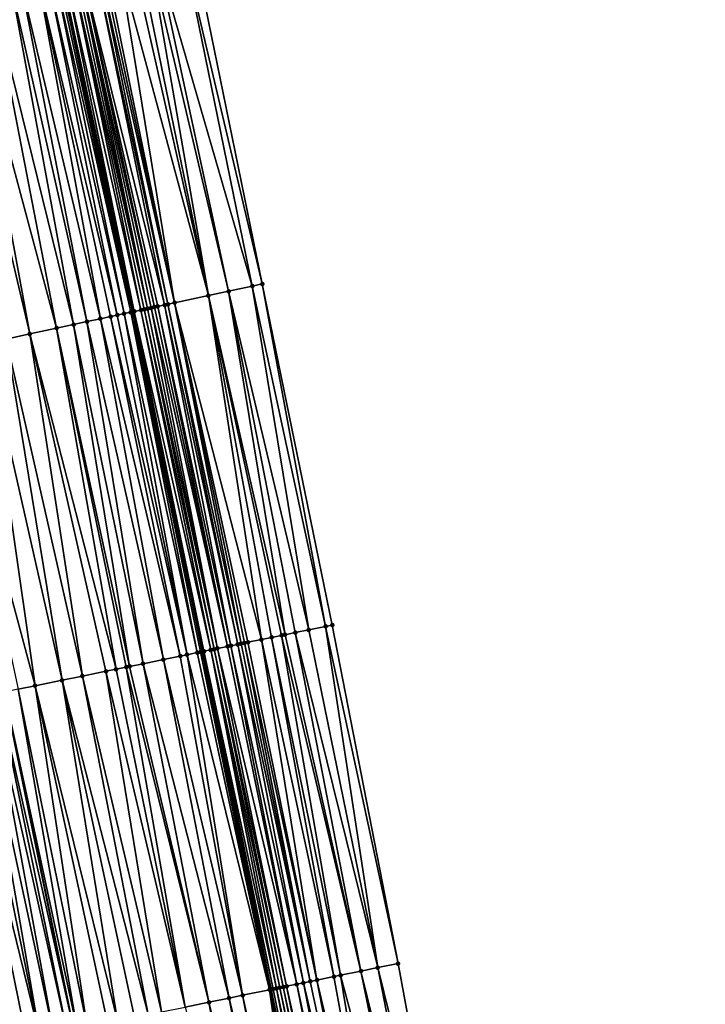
# Model space of a CAD drawing. Header units: feet. Extents: x 2004186 to 2014793, y 836912 to 864902.
# Tile 357 of 974: x 2010636 to 2010676, y 847059 to 847116. Entities that reach past the tile are written whole.
import ezdxf

# ---------------------------------------------------------------- set-up
doc = ezdxf.new("R2010")
doc.units = ezdxf.units.FT
doc.header["$LTSCALE"] = 100
doc.header["$MEASUREMENT"] = 0
for name, color, linetype, lineweight in [('EP_Travel Lane', 5, 'Continuous', 40), ('GPL_Skip Line', 2, 'Continuous', 40), ('Road Shots', 4, 'Continuous', 200), ('Road X-Section', 30, 'Continuous', 13)]:
    doc.layers.add(name, color=color, linetype=linetype, lineweight=lineweight)
doc.layers.add('I-77 SB_MM21-27-Surface-Border', color=7, linetype='Continuous')
doc.layers.add('I-77 SB_MM21-27-Surface-TIN', color=7, linetype='Continuous')

msp = doc.modelspace()

# ---------------------------------------------------------------- linework, layer by layer
at = {"layer": 'EP_Travel Lane'}
msp.add_polyline3d([(2010669.801309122, 846961.7875387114, 435.2640511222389), (2010666.119509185, 846981.4457389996, 435.2751564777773), (2010662.437708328, 847001.1039442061, 435.275667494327), (2010658.71559433, 847020.9368191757, 435.2728657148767), (2010654.727429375, 847040.5351569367, 435.2588388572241), (2010650.739263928, 847060.1334971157, 435.2607070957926), (2010646.75109822, 847079.7318385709, 435.2693620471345), (2010642.721483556, 847099.4424809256, 435.2498582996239), (2010638.509806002, 847118.9939856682, 435.2241894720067), (2010634.298128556, 847138.5454899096, 435.197692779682), (2010630.086446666, 847158.0970147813, 435.2048819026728), (2010625.824802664, 847177.7605070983, 435.1759360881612), (2010621.414232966, 847197.2680792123, 435.1353048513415), (2010617.003659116, 847216.7756696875, 435.1021214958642), (2010612.593093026, 847236.2832258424, 435.0550587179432), (2010608.091378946, 847255.9501270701, 435.0121007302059), (2010603.394446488, 847275.3906890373, 434.9537945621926)], dxfattribs=at)
at = {"layer": 'GPL_Skip Line'}
msp.add_polyline3d([(2010658.425751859, 846959.6426882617, 434.8346404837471), (2010654.719709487, 846979.2963235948, 434.8327586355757), (2010651.013668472, 846998.9499517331, 434.8458880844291), (2010647.299672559, 847018.6020272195, 434.8315263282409), (2010643.292333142, 847038.1964483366, 434.8466748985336), (2010639.284994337, 847057.7908664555, 434.8428464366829), (2010635.277655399, 847077.3852852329, 434.8431873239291), (2010631.25525284, 847096.9765361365, 434.8154953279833), (2010627.050621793, 847116.5295742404, 434.8180633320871), (2010622.84599493, 847136.0825928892, 434.7888662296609), (2010618.641362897, 847155.6356355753, 434.798914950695), (2010614.412306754, 847175.183235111, 434.7560637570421), (2010610.008453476, 847194.6923061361, 434.7087903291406), (2010605.604603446, 847214.2013627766, 434.6556823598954), (2010601.200750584, 847233.7104319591, 434.6076615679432), (2010596.746246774, 847253.2076785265, 434.5645376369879), (2010592.049026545, 847272.648150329, 434.498719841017)], dxfattribs=at)
at = {"layer": 'I-77 SB_MM21-27-Surface-Border', "color": 3, "linetype": 'ByBlock', "lineweight": -2}
msp.add_polyline3d([(2010609.933920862, 847276.9714082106, 435.1891929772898), (2010614.43675378, 847257.4838877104, 435.2256373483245), (2010618.953676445, 847237.7196246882, 435.2871466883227), (2010623.74770224, 847218.2986752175, 435.3523001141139), (2010628.34664788, 847198.8336379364, 435.3975815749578), (2010633.140681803, 847179.4126524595, 435.448196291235), (2010637.607713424, 847159.7145506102, 435.4912280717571), (2010642.007867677, 847140.2035919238, 435.5427329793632), (2010646.212495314, 847120.6505696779, 435.5660568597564), (2010650.221595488, 847101.0554878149, 435.5676209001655), (2010654.284217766, 847081.272519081, 435.5719030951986), (2010658.095612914, 847061.6380249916, 435.560477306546), (2010661.711064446, 847041.9634547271, 435.5292991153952), (2010665.326515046, 847022.288889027, 435.5279856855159), (2010668.898535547, 847002.3221216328, 435.5303181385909), (2010672.408039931, 846982.6314347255, 435.51408817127), (2010675.917543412, 846962.9407526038, 435.4873497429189)], dxfattribs=at)
at = {"layer": 'I-77 SB_MM21-27-Surface-TIN', "color": 128, "linetype": 'ByBlock', "lineweight": -2}
for points in [[(2010644.061671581, 847120.1880145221, 435.4911702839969), (2010649.635007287, 847100.9293359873, 435.5465096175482), (2010645.625907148, 847120.5244176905, 435.5446841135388)], [(2010645.625907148, 847120.5244176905, 435.5446841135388), (2010650.221595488, 847101.0554878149, 435.5676209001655), (2010646.212495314, 847120.6505696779, 435.5660568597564)], [(2010645.625907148, 847120.5244176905, 435.5446841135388), (2010649.635007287, 847100.9293359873, 435.5465096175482), (2010650.221595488, 847101.0554878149, 435.5676209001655)], [(2010641.910848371, 847119.7254569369, 435.4123177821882), (2010641.128730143, 847119.557257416, 435.3889295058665), (2010645.137831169, 847099.962171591, 435.3840289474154)], [(2010642.692966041, 847119.8936590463, 435.4399318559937), (2010641.910848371, 847119.7254569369, 435.4123177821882), (2010647.093125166, 847100.3826776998, 435.454427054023)], [(2010641.910848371, 847119.7254569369, 435.4123177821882), (2010645.137831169, 847099.962171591, 435.3840289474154), (2010647.093125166, 847100.3826776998, 435.454427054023)], [(2010643.084024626, 847119.9777612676, 435.4556436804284), (2010642.692966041, 847119.8936590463, 435.4399318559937), (2010647.093125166, 847100.3826776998, 435.454427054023)], [(2010643.670612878, 847120.103912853, 435.4763603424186), (2010643.084024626, 847119.9777612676, 435.4556436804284), (2010647.093125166, 847100.3826776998, 435.454427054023)], [(2010644.061671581, 847120.1880145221, 435.4911702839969), (2010643.670612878, 847120.103912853, 435.4763603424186), (2010648.266301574, 847100.6349813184, 435.4965895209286)], [(2010643.670612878, 847120.103912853, 435.4763603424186), (2010647.093125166, 847100.3826776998, 435.454427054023), (2010648.266301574, 847100.6349813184, 435.4965895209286)], [(2010644.061671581, 847120.1880145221, 435.4911702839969), (2010648.266301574, 847100.6349813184, 435.4965895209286), (2010649.635007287, 847100.9293359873, 435.5465096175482)], [(2010639.173437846, 847119.1367434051, 435.3056281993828), (2010638.782384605, 847119.0526163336, 435.2493436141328), (2010643.182537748, 847099.5416628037, 435.3092575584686)], [(2010639.368965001, 847119.1788044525, 435.3297079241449), (2010639.173437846, 847119.1367434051, 435.3056281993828), (2010643.57359623, 847099.6257655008, 435.3257460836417)], [(2010639.173437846, 847119.1367434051, 435.3056281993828), (2010643.378066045, 847099.5837185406, 435.324666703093), (2010643.57359623, 847099.6257655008, 435.3257460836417)], [(2010639.173437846, 847119.1367434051, 435.3056281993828), (2010643.182537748, 847099.5416628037, 435.3092575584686), (2010643.378066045, 847099.5837185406, 435.324666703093)], [(2010639.564495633, 847119.2208493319, 435.3273899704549), (2010639.368965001, 847119.1788044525, 435.3297079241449), (2010643.57359623, 847099.6257655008, 435.3257460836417)], [(2010639.760025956, 847119.2628956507, 435.3274224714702), (2010639.564495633, 847119.2208493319, 435.3273899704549), (2010643.964656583, 847099.7098595, 435.3280334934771)], [(2010639.564495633, 847119.2208493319, 435.3273899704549), (2010643.769126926, 847099.6678100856, 435.3229471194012), (2010643.964656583, 847099.7098595, 435.3280334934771)], [(2010639.564495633, 847119.2208493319, 435.3273899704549), (2010643.57359623, 847099.6257655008, 435.3257460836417), (2010643.769126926, 847099.6678100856, 435.3229471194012)], [(2010640.542143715, 847119.4310973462, 435.3543611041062), (2010639.760025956, 847119.2628956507, 435.3274224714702), (2010644.551244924, 847099.8360106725, 435.3480749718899)], [(2010639.760025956, 847119.2628956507, 435.3274224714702), (2010644.160185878, 847099.7519105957, 435.3358645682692), (2010644.551244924, 847099.8360106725, 435.3480749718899)], [(2010639.760025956, 847119.2628956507, 435.3274224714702), (2010643.964656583, 847099.7098595, 435.3280334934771), (2010644.160185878, 847099.7519105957, 435.3358645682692)], [(2010640.737672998, 847119.473148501, 435.3622888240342), (2010640.542143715, 847119.4310973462, 435.3543611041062), (2010644.746774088, 847099.8780623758, 435.3568982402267)], [(2010640.542143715, 847119.4310973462, 435.3543611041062), (2010644.551244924, 847099.8360106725, 435.3480749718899), (2010644.746774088, 847099.8780623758, 435.3568982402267)], [(2010640.933201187, 847119.5152047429, 435.3785226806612), (2010640.737672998, 847119.473148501, 435.3622888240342), (2010645.137831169, 847099.962171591, 435.3840289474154)], [(2010640.737672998, 847119.473148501, 435.3622888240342), (2010644.746774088, 847099.8780623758, 435.3568982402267), (2010645.137831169, 847099.962171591, 435.3840289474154)], [(2010641.128730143, 847119.557257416, 435.3889295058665), (2010640.933201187, 847119.5152047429, 435.3785226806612), (2010645.137831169, 847099.962171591, 435.3840289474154)], [(2010636.240500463, 847118.5059674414, 435.1725987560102), (2010635.653911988, 847118.3798168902, 435.1535710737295), (2010640.054071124, 847098.8688354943, 435.1679909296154)], [(2010637.218148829, 847118.7162141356, 435.1974144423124), (2010636.240500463, 847118.5059674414, 435.1725987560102), (2010640.836189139, 847099.0370359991, 435.1929847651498)], [(2010636.240500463, 847118.5059674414, 435.1725987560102), (2010640.054071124, 847098.8688354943, 435.1679909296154), (2010640.836189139, 847099.0370359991, 435.1929847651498)], [(2010637.804738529, 847118.8423589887, 435.2071388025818), (2010637.218148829, 847118.7162141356, 435.1974144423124), (2010641.813837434, 847099.2472830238, 435.2183391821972)], [(2010637.218148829, 847118.7162141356, 435.1974144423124), (2010641.422777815, 847099.1631856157, 435.2104861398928), (2010641.813837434, 847099.2472830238, 435.2183391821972)], [(2010637.218148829, 847118.7162141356, 435.1974144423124), (2010640.836189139, 847099.0370359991, 435.1929847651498), (2010641.422777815, 847099.1631856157, 435.2104861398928)], [(2010638.195797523, 847118.9264593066, 435.2197429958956), (2010637.804738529, 847118.8423589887, 435.2071388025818), (2010642.204896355, 847099.3313836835, 435.2315009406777)], [(2010637.804738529, 847118.8423589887, 435.2071388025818), (2010641.813837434, 847099.2472830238, 435.2183391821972), (2010642.204896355, 847099.3313836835, 435.2315009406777)], [(2010638.391327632, 847118.9685066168, 435.2213939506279), (2010638.195797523, 847118.9264593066, 435.2197429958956), (2010642.595955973, 847099.4154810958, 435.2393610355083)], [(2010638.195797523, 847118.9264593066, 435.2197429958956), (2010642.204896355, 847099.3313836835, 435.2315009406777), (2010642.595955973, 847099.4154810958, 435.2393610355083)], [(2010638.391327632, 847118.9685066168, 435.2213939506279), (2010642.595955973, 847099.4154810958, 435.2393610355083), (2010638.509806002, 847118.9939856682, 435.2241894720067)], [(2010638.586857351, 847119.0105557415, 435.2260075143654), (2010638.509806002, 847118.9939856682, 435.2241894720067), (2010642.721483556, 847099.4424809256, 435.2498582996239)], [(2010642.595955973, 847099.4154810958, 435.2393610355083), (2010642.721483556, 847099.4424809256, 435.2498582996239), (2010638.509806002, 847118.9939856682, 435.2241894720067)], [(2010638.782384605, 847119.0526163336, 435.2493436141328), (2010638.586857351, 847119.0105557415, 435.2260075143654), (2010642.791484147, 847099.4575374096, 435.2557121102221)], [(2010638.586857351, 847119.0105557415, 435.2260075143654), (2010642.721483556, 847099.4424809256, 435.2498582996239), (2010642.791484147, 847099.4575374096, 435.2557121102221)], [(2010638.782384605, 847119.0526163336, 435.2493436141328), (2010642.791484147, 847099.4575374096, 435.2557121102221), (2010643.182537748, 847099.5416628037, 435.3092575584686)], [(2010638.294306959, 847098.4903779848, 435.1013482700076), (2010634.480736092, 847118.1275108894, 435.1075177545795), (2010633.112030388, 847117.8331561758, 435.0575238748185)], [(2010635.653911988, 847118.3798168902, 435.1535710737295), (2010634.480736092, 847118.1275108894, 435.1075177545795), (2010639.271953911, 847098.7006312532, 435.1368967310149)], [(2010639.271953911, 847098.7006312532, 435.1368967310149), (2010634.480736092, 847118.1275108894, 435.1075177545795), (2010638.294306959, 847098.4903779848, 435.1013482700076)], [(2010635.653911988, 847118.3798168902, 435.1535710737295), (2010639.271953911, 847098.7006312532, 435.1368967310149), (2010640.054071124, 847098.8688354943, 435.1679909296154)], [(2010636.730072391, 847098.1539701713, 435.0402517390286), (2010633.112030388, 847117.8331561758, 435.0575238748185), (2010632.13438433, 847117.6228987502, 435.0151876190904)], [(2010636.730072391, 847098.1539701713, 435.0402517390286), (2010632.13438433, 847117.6228987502, 435.0151876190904), (2010635.36136719, 847097.859613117, 434.9864372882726)], [(2010638.294306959, 847098.4903779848, 435.1013482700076), (2010633.112030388, 847117.8331561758, 435.0575238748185), (2010636.730072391, 847098.1539701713, 435.0402517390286)], [(2010648.266301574, 847100.6349813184, 435.4965895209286), (2010652.912610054, 847080.9919976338, 435.5230053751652), (2010649.635007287, 847100.9293359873, 435.5465096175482)], [(2010649.635007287, 847100.9293359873, 435.5465096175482), (2010653.89232983, 847081.1923701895, 435.5585241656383), (2010650.221595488, 847101.0554878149, 435.5676209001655)], [(2010649.635007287, 847100.9293359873, 435.5465096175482), (2010652.912610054, 847080.9919976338, 435.5230053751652), (2010653.89232983, 847081.1923701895, 435.5585241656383)], [(2010650.221595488, 847101.0554878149, 435.5676209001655), (2010653.89232983, 847081.1923701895, 435.5585241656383), (2010654.284217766, 847081.272519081, 435.5719030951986)], [(2010647.093125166, 847100.3826776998, 435.454427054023), (2010645.137831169, 847099.962171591, 435.3840289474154), (2010650.169394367, 847080.4309560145, 435.4332821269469)], [(2010648.266301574, 847100.6349813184, 435.4965895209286), (2010647.093125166, 847100.3826776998, 435.454427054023), (2010651.541002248, 847080.7114766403, 435.4769801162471)], [(2010647.093125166, 847100.3826776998, 435.454427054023), (2010651.345058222, 847080.6714024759, 435.4720710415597), (2010651.541002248, 847080.7114766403, 435.4769801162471)], [(2010647.093125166, 847100.3826776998, 435.454427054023), (2010650.757226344, 847080.5511790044, 435.4511522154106), (2010651.345058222, 847080.6714024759, 435.4720710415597)], [(2010647.093125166, 847100.3826776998, 435.454427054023), (2010650.169394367, 847080.4309560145, 435.4332821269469), (2010650.757226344, 847080.5511790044, 435.4511522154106)], [(2010648.266301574, 847100.6349813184, 435.4965895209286), (2010652.128834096, 847080.8317002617, 435.4988479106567), (2010652.912610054, 847080.9919976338, 435.5230053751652)], [(2010648.266301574, 847100.6349813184, 435.4965895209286), (2010651.541002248, 847080.7114766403, 435.4769801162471), (2010652.128834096, 847080.8317002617, 435.4988479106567)], [(2010643.769126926, 847099.6678100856, 435.3229471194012), (2010643.57359623, 847099.6257655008, 435.3257460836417), (2010647.622122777, 847079.9099882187, 435.3463069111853)], [(2010643.964656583, 847099.7098595, 435.3280334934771), (2010643.769126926, 847099.6678100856, 435.3229471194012), (2010648.209955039, 847080.03020981, 435.3553271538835)], [(2010643.769126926, 847099.6678100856, 435.3229471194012), (2010647.622122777, 847079.9099882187, 435.3463069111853), (2010648.209955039, 847080.03020981, 435.3553271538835)], [(2010644.160185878, 847099.7519105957, 435.3358645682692), (2010643.964656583, 847099.7098595, 435.3280334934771), (2010648.209955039, 847080.03020981, 435.3553271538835)], [(2010644.551244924, 847099.8360106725, 435.3480749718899), (2010644.160185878, 847099.7519105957, 435.3358645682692), (2010648.405899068, 847080.0702839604, 435.3601471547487)], [(2010644.160185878, 847099.7519105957, 435.3358645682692), (2010648.209955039, 847080.03020981, 435.3553271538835), (2010648.405899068, 847080.0702839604, 435.3601471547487)], [(2010644.746774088, 847099.8780623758, 435.3568982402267), (2010644.551244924, 847099.8360106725, 435.3480749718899), (2010648.797786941, 847080.1504331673, 435.375523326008)], [(2010644.551244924, 847099.8360106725, 435.3480749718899), (2010648.405899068, 847080.0702839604, 435.3601471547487), (2010648.797786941, 847080.1504331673, 435.375523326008)], [(2010645.137831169, 847099.962171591, 435.3840289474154), (2010644.746774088, 847099.8780623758, 435.3568982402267), (2010648.993730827, 847080.1905080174, 435.3847727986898)], [(2010644.746774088, 847099.8780623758, 435.3568982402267), (2010648.797786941, 847080.1504331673, 435.375523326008), (2010648.993730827, 847080.1905080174, 435.3847727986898)], [(2010645.137831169, 847099.962171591, 435.3840289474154), (2010649.385618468, 847080.2706583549, 435.4073024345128), (2010650.169394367, 847080.4309560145, 435.4332821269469)], [(2010645.137831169, 847099.962171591, 435.3840289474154), (2010649.18967458, 847080.2305835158, 435.3981231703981), (2010649.385618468, 847080.2706583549, 435.4073024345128)], [(2010645.137831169, 847099.962171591, 435.3840289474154), (2010648.993730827, 847080.1905080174, 435.3847727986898), (2010649.18967458, 847080.2305835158, 435.3981231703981)], [(2010641.422777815, 847099.1631856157, 435.2104861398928), (2010640.836189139, 847099.0370359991, 435.1929847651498), (2010645.466740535, 847079.4691624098, 435.229013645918)], [(2010641.813837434, 847099.2472830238, 435.2183391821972), (2010641.422777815, 847099.1631856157, 435.2104861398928), (2010645.858628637, 847079.5493104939, 435.2372832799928)], [(2010641.422777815, 847099.1631856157, 435.2104861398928), (2010645.466740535, 847079.4691624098, 435.229013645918), (2010645.858628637, 847079.5493104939, 435.2372832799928)], [(2010642.204896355, 847099.3313836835, 435.2315009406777), (2010641.813837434, 847099.2472830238, 435.2183391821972), (2010645.858628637, 847079.5493104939, 435.2372832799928)], [(2010642.595955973, 847099.4154810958, 435.2393610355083), (2010642.204896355, 847099.3313836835, 435.2315009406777), (2010646.44646053, 847079.6695338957, 435.2577611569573)], [(2010642.204896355, 847099.3313836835, 435.2315009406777), (2010645.858628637, 847079.5493104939, 435.2372832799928), (2010646.44646053, 847079.6695338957, 435.2577611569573)], [(2010642.595955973, 847099.4154810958, 435.2393610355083), (2010646.75109822, 847079.7318385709, 435.2693620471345), (2010642.721483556, 847099.4424809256, 435.2498582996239)], [(2010642.595955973, 847099.4154810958, 435.2393610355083), (2010646.642404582, 847079.70960793, 435.2618475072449), (2010646.75109822, 847079.7318385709, 435.2693620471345)], [(2010642.595955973, 847099.4154810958, 435.2393610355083), (2010646.44646053, 847079.6695338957, 435.2577611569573), (2010646.642404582, 847079.70960793, 435.2618475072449)], [(2010642.791484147, 847099.4575374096, 435.2557121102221), (2010642.721483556, 847099.4424809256, 435.2498582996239), (2010646.838348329, 847079.7496834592, 435.2753940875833)], [(2010646.838348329, 847079.7496834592, 435.2753940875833), (2010642.721483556, 847099.4424809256, 435.2498582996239), (2010646.75109822, 847079.7318385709, 435.2693620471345)], [(2010643.182537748, 847099.5416628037, 435.3092575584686), (2010642.791484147, 847099.4575374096, 435.2557121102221), (2010647.230235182, 847079.8298376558, 435.322349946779)], [(2010642.791484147, 847099.4575374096, 435.2557121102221), (2010646.838348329, 847079.7496834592, 435.2753940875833), (2010647.230235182, 847079.8298376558, 435.322349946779)], [(2010643.378066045, 847099.5837185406, 435.324666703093), (2010643.182537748, 847099.5416628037, 435.3092575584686), (2010647.426178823, 847079.8699136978, 435.3391434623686)], [(2010643.182537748, 847099.5416628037, 435.3092575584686), (2010647.230235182, 847079.8298376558, 435.322349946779), (2010647.426178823, 847079.8699136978, 435.3391434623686)], [(2010643.57359623, 847099.6257655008, 435.3257460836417), (2010643.378066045, 847099.5837185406, 435.324666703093), (2010647.622122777, 847079.9099882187, 435.3463069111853)], [(2010643.378066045, 847099.5837185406, 435.324666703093), (2010647.426178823, 847079.8699136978, 435.3391434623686), (2010647.622122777, 847079.9099882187, 435.3463069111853)], [(2010639.271953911, 847098.7006312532, 435.1368967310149), (2010638.294306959, 847098.4903779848, 435.1013482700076), (2010642.527581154, 847078.8680450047, 435.1241184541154)], [(2010640.054071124, 847098.8688354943, 435.1679909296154), (2010639.271953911, 847098.7006312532, 435.1368967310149), (2010643.311357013, 847079.0283428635, 435.1513576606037)], [(2010639.271953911, 847098.7006312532, 435.1368967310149), (2010642.527581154, 847078.8680450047, 435.1241184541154), (2010643.311357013, 847079.0283428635, 435.1513576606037)], [(2010640.836189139, 847099.0370359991, 435.1929847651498), (2010640.054071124, 847098.8688354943, 435.1679909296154), (2010644.487020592, 847079.268790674, 435.1986861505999)], [(2010640.054071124, 847098.8688354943, 435.1679909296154), (2010643.311357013, 847079.0283428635, 435.1513576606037), (2010644.487020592, 847079.268790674, 435.1986861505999)], [(2010640.836189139, 847099.0370359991, 435.1929847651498), (2010644.487020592, 847079.268790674, 435.1986861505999), (2010645.466740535, 847079.4691624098, 435.229013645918)], [(2010636.730072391, 847098.1539701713, 435.0402517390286), (2010635.36136719, 847097.859613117, 434.9864372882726), (2010639.78436604, 847078.3070005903, 435.0167032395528)], [(2010638.294306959, 847098.4903779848, 435.1013482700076), (2010636.730072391, 847098.1539701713, 435.0402517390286), (2010641.743805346, 847078.707746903, 435.0953425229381)], [(2010636.730072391, 847098.1539701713, 435.0402517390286), (2010641.155973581, 847078.5875228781, 435.0709209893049), (2010641.743805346, 847078.707746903, 435.0953425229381)], [(2010636.730072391, 847098.1539701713, 435.0402517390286), (2010639.78436604, 847078.3070005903, 435.0167032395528), (2010641.155973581, 847078.5875228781, 435.0709209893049)], [(2010638.294306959, 847098.4903779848, 435.1013482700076), (2010642.33163724, 847078.8279702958, 435.1157632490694), (2010642.527581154, 847078.8680450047, 435.1241184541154)], [(2010638.294306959, 847098.4903779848, 435.1013482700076), (2010641.743805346, 847078.707746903, 435.0953425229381), (2010642.33163724, 847078.8279702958, 435.1157632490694)], [(2010637.041151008, 847077.7459557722, 434.9067333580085), (2010634.188191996, 847097.6073038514, 434.9350547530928), (2010631.841840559, 847097.1026902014, 434.8402592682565)], [(2010635.36136719, 847097.859613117, 434.9864372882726), (2010634.188191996, 847097.6073038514, 434.9350547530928), (2010638.608702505, 847078.066552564, 434.9680086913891)], [(2010638.608702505, 847078.066552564, 434.9680086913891), (2010634.188191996, 847097.6073038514, 434.9350547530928), (2010637.041151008, 847077.7459557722, 434.9067333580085)], [(2010635.36136719, 847097.859613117, 434.9864372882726), (2010638.608702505, 847078.066552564, 434.9680086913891), (2010639.78436604, 847078.3070005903, 435.0167032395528)], [(2010637.041151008, 847077.7459557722, 434.9067333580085), (2010631.841840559, 847097.1026902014, 434.8402592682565), (2010636.061431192, 847077.5455834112, 434.8724482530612)], [(2010652.128834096, 847080.8317002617, 435.4988479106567), (2010651.541002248, 847080.7114766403, 435.4769801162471), (2010655.940229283, 847061.1972059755, 435.4860515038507)], [(2010652.912610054, 847080.9919976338, 435.5230053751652), (2010652.128834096, 847080.8317002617, 435.4988479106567), (2010656.919949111, 847061.3975782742, 435.5200005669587)], [(2010652.128834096, 847080.8317002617, 435.4988479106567), (2010655.940229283, 847061.1972059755, 435.4860515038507), (2010656.919949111, 847061.3975782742, 435.5200005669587)], [(2010652.912610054, 847080.9919976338, 435.5230053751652), (2010656.919949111, 847061.3975782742, 435.5200005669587), (2010653.89232983, 847081.1923701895, 435.5585241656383)], [(2010653.89232983, 847081.1923701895, 435.5585241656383), (2010658.095612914, 847061.6380249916, 435.560477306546), (2010654.284217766, 847081.272519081, 435.5719030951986)], [(2010653.89232983, 847081.1923701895, 435.5585241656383), (2010656.919949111, 847061.3975782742, 435.5200005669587), (2010658.095612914, 847061.6380249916, 435.560477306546)], [(2010649.385618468, 847080.2706583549, 435.4073024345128), (2010649.18967458, 847080.2305835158, 435.3981231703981), (2010653.392957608, 847060.6762385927, 435.4015455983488)], [(2010650.169394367, 847080.4309560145, 435.4332821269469), (2010649.385618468, 847080.2706583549, 435.4073024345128), (2010653.392957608, 847060.6762385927, 435.4015455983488)], [(2010650.757226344, 847080.5511790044, 435.4511522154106), (2010650.169394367, 847080.4309560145, 435.4332821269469), (2010654.372677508, 847060.876610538, 435.4332565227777)], [(2010650.169394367, 847080.4309560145, 435.4332821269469), (2010653.392957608, 847060.6762385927, 435.4015455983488), (2010654.372677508, 847060.876610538, 435.4332565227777)], [(2010651.345058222, 847080.6714024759, 435.4720710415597), (2010650.757226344, 847080.5511790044, 435.4511522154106), (2010654.76456554, 847060.9567589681, 435.4437375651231)], [(2010650.757226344, 847080.5511790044, 435.4511522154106), (2010654.372677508, 847060.876610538, 435.4332565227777), (2010654.76456554, 847060.9567589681, 435.4437375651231)], [(2010651.541002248, 847080.7114766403, 435.4769801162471), (2010651.345058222, 847080.6714024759, 435.4720710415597), (2010655.940229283, 847061.1972059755, 435.4860515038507)], [(2010651.345058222, 847080.6714024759, 435.4720710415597), (2010654.76456554, 847060.9567589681, 435.4437375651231), (2010655.940229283, 847061.1972059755, 435.4860515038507)], [(2010646.44646053, 847079.6695338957, 435.2577611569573), (2010645.858628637, 847079.5493104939, 435.2372832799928), (2010650.649743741, 847060.1151880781, 435.2553634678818)], [(2010646.642404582, 847079.70960793, 435.2618475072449), (2010646.44646053, 847079.6695338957, 435.2577611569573), (2010650.649743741, 847060.1151880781, 435.2553634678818)], [(2010646.642404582, 847079.70960793, 435.2618475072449), (2010650.739263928, 847060.1334971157, 435.2607070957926), (2010646.75109822, 847079.7318385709, 435.2693620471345)], [(2010646.642404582, 847079.70960793, 435.2618475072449), (2010650.649743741, 847060.1151880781, 435.2553634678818), (2010650.739263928, 847060.1334971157, 435.2607070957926)], [(2010646.838348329, 847079.7496834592, 435.2753940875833), (2010646.75109822, 847079.7318385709, 435.2693620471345), (2010650.845687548, 847060.1552633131, 435.2670597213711)], [(2010650.845687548, 847060.1552633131, 435.2670597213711), (2010646.75109822, 847079.7318385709, 435.2693620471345), (2010650.739263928, 847060.1334971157, 435.2607070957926)], [(2010647.230235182, 847079.8298376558, 435.322349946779), (2010646.838348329, 847079.7496834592, 435.2753940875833), (2010651.041631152, 847060.1953395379, 435.2850211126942)], [(2010646.838348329, 847079.7496834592, 435.2753940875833), (2010650.845687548, 847060.1552633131, 435.2670597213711), (2010651.041631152, 847060.1953395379, 435.2850211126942)], [(2010647.426178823, 847079.8699136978, 435.3391434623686), (2010647.230235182, 847079.8298376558, 435.322349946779), (2010651.43351827, 847060.2754924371, 435.3237881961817)], [(2010647.230235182, 847079.8298376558, 435.322349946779), (2010651.237574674, 847060.2354161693, 435.3055546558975), (2010651.43351827, 847060.2754924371, 435.3237881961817)], [(2010647.230235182, 847079.8298376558, 435.322349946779), (2010651.041631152, 847060.1953395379, 435.2850211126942), (2010651.237574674, 847060.2354161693, 435.3055546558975)], [(2010647.622122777, 847079.9099882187, 435.3463069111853), (2010647.426178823, 847079.8699136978, 435.3391434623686), (2010651.629462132, 847060.3155674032, 435.3337822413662)], [(2010647.426178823, 847079.8699136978, 435.3391434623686), (2010651.43351827, 847060.2754924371, 435.3237881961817), (2010651.629462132, 847060.3155674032, 435.3337822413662)], [(2010648.209955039, 847080.03020981, 435.3553271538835), (2010647.622122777, 847079.9099882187, 435.3463069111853), (2010652.217294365, 847060.4357891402, 435.3437569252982)], [(2010647.622122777, 847079.9099882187, 435.3463069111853), (2010651.629462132, 847060.3155674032, 435.3337822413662), (2010652.217294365, 847060.4357891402, 435.3437569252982)], [(2010648.405899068, 847080.0702839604, 435.3601471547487), (2010648.209955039, 847080.03020981, 435.3553271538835), (2010652.217294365, 847060.4357891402, 435.3437569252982)], [(2010648.797786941, 847080.1504331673, 435.375523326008), (2010648.405899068, 847080.0702839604, 435.3601471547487), (2010652.60918228, 847060.515938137, 435.3578244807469)], [(2010648.405899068, 847080.0702839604, 435.3601471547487), (2010652.217294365, 847060.4357891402, 435.3437569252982), (2010652.60918228, 847060.515938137, 435.3578244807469)], [(2010648.993730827, 847080.1905080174, 435.3847727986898), (2010648.797786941, 847080.1504331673, 435.375523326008), (2010653.001070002, 847060.5960880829, 435.3779014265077)], [(2010648.797786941, 847080.1504331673, 435.375523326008), (2010652.60918228, 847060.515938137, 435.3578244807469), (2010653.001070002, 847060.5960880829, 435.3779014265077)], [(2010649.18967458, 847080.2305835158, 435.3981231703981), (2010648.993730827, 847080.1905080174, 435.3847727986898), (2010653.001070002, 847060.5960880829, 435.3779014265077)], [(2010649.18967458, 847080.2305835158, 435.3981231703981), (2010653.001070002, 847060.5960880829, 435.3779014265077), (2010653.392957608, 847060.6762385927, 435.4015455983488)], [(2010644.487020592, 847079.268790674, 435.1986861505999), (2010643.311357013, 847079.0283428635, 435.1513576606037), (2010648.298415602, 847059.6342972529, 435.1909238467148)], [(2010645.466740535, 847079.4691624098, 435.229013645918), (2010644.487020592, 847079.268790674, 435.1986861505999), (2010649.082191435, 847059.7945952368, 435.2189987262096)], [(2010644.487020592, 847079.268790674, 435.1986861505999), (2010648.298415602, 847059.6342972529, 435.1909238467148), (2010649.082191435, 847059.7945952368, 435.2189987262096)], [(2010645.858628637, 847079.5493104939, 435.2372832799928), (2010645.466740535, 847079.4691624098, 435.229013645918), (2010649.082191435, 847059.7945952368, 435.2189987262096)], [(2010645.858628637, 847079.5493104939, 435.2372832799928), (2010649.082191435, 847059.7945952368, 435.2189987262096), (2010650.649743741, 847060.1151880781, 435.2553634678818)], [(2010641.155973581, 847078.5875228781, 435.0709209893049), (2010639.78436604, 847078.3070005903, 435.0167032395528), (2010644.379536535, 847058.8328068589, 435.0475430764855)], [(2010641.743805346, 847078.707746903, 435.0953425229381), (2010641.155973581, 847078.5875228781, 435.0709209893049), (2010645.751144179, 847059.1133286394, 435.0986292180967)], [(2010641.155973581, 847078.5875228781, 435.0709209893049), (2010644.379536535, 847058.8328068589, 435.0475430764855), (2010645.751144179, 847059.1133286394, 435.0986292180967)], [(2010642.33163724, 847078.8279702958, 435.1157632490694), (2010641.743805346, 847078.707746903, 435.0953425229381), (2010645.751144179, 847059.1133286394, 435.0986292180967)], [(2010642.527581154, 847078.8680450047, 435.1241184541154), (2010642.33163724, 847078.8279702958, 435.1157632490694), (2010647.122752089, 847059.3938491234, 435.1415089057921)], [(2010642.33163724, 847078.8279702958, 435.1157632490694), (2010645.751144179, 847059.1133286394, 435.0986292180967), (2010647.122752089, 847059.3938491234, 435.1415089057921)], [(2010643.311357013, 847079.0283428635, 435.1513576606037), (2010642.527581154, 847078.8680450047, 435.1241184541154), (2010647.122752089, 847059.3938491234, 435.1415089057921)], [(2010643.311357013, 847079.0283428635, 435.1513576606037), (2010647.122752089, 847059.3938491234, 435.1415089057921), (2010648.298415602, 847059.6342972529, 435.1909238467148)], [(2010638.608702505, 847078.066552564, 434.9680086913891), (2010637.041151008, 847077.7459557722, 434.9067333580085), (2010641.83226559, 847058.3118359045, 434.9404303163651)], [(2010639.78436604, 847078.3070005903, 435.0167032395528), (2010638.608702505, 847078.066552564, 434.9680086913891), (2010643.595760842, 847058.6725081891, 435.0151244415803)], [(2010638.608702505, 847078.066552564, 434.9680086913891), (2010642.811985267, 847058.5122089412, 434.9790492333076), (2010643.595760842, 847058.6725081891, 435.0151244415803)], [(2010638.608702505, 847078.066552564, 434.9680086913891), (2010641.83226559, 847058.3118359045, 434.9404303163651), (2010642.811985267, 847058.5122089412, 434.9790492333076)], [(2010639.78436604, 847078.3070005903, 435.0167032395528), (2010643.595760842, 847058.6725081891, 435.0151244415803), (2010644.379536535, 847058.8328068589, 435.0475430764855)], [(2010634.885767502, 847077.3051361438, 434.8285568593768), (2010639.284994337, 847057.7908664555, 434.8428464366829), (2010635.277655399, 847077.3852852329, 434.8431873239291)], [(2010636.061431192, 847077.5455834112, 434.8724482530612), (2010635.277655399, 847077.3852852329, 434.8431873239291), (2010639.480938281, 847057.8309410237, 434.8503229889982)], [(2010639.480938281, 847057.8309410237, 434.8503229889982), (2010635.277655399, 847077.3852852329, 434.8431873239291), (2010639.284994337, 847057.7908664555, 434.8428464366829)], [(2010637.041151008, 847077.7459557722, 434.9067333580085), (2010636.061431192, 847077.5455834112, 434.8724482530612), (2010640.068770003, 847057.9511652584, 434.8761065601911)], [(2010636.061431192, 847077.5455834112, 434.8724482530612), (2010639.480938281, 847057.8309410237, 434.8503229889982), (2010640.068770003, 847057.9511652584, 434.8761065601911)], [(2010637.041151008, 847077.7459557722, 434.9067333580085), (2010641.244433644, 847058.1916127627, 434.9215650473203), (2010641.83226559, 847058.3118359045, 434.9404303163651)], [(2010637.041151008, 847077.7459557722, 434.9067333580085), (2010640.068770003, 847057.9511652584, 434.8761065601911), (2010641.244433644, 847058.1916127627, 434.9215650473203)], [(2010637.32555444, 847057.3901230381, 434.7824189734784), (2010633.318215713, 847076.9845407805, 434.7763216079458), (2010632.53444031, 847076.8242406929, 434.7349766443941)], [(2010637.32555444, 847057.3901230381, 434.7824189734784), (2010632.53444031, 847076.8242406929, 434.7349766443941), (2010636.541778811, 847057.2298240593, 434.7480459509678)], [(2010636.541778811, 847057.2298240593, 434.7480459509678), (2010632.53444031, 847076.8242406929, 434.7349766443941), (2010635.758003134, 847057.0695253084, 434.7151173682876)], [(2010637.32555444, 847057.3901230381, 434.7824189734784), (2010633.90604749, 847077.1047647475, 434.8003771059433), (2010633.318215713, 847076.9845407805, 434.7763216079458)], [(2010638.109330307, 847057.5504208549, 434.8094385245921), (2010634.493879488, 847077.224987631, 434.8175735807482), (2010633.90604749, 847077.1047647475, 434.8003771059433)], [(2010638.109330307, 847057.5504208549, 434.8094385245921), (2010633.90604749, 847077.1047647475, 434.8003771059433), (2010637.32555444, 847057.3901230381, 434.7824189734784)], [(2010638.893106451, 847057.7107173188, 434.8278933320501), (2010634.885767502, 847077.3051361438, 434.8285568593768), (2010634.493879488, 847077.224987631, 434.8175735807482)], [(2010638.893106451, 847057.7107173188, 434.8278933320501), (2010634.493879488, 847077.224987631, 434.8175735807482), (2010638.109330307, 847057.5504208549, 434.8094385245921)], [(2010638.893106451, 847057.7107173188, 434.8278933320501), (2010639.284994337, 847057.7908664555, 434.8428464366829), (2010634.885767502, 847077.3051361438, 434.8285568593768)], [(2010655.940229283, 847061.1972059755, 435.4860515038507), (2010660.731344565, 847041.7630826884, 435.4970510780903), (2010656.919949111, 847061.3975782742, 435.5200005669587)], [(2010656.919949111, 847061.3975782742, 435.5200005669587), (2010661.711064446, 847041.9634547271, 435.5292991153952), (2010658.095612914, 847061.6380249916, 435.560477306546)], [(2010656.919949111, 847061.3975782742, 435.5200005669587), (2010660.731344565, 847041.7630826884, 435.4970510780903), (2010661.711064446, 847041.9634547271, 435.5292991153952)], [(2010654.372677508, 847060.876610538, 435.4332565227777), (2010653.392957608, 847060.6762385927, 435.4015455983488), (2010657.988128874, 847041.2020410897, 435.4074478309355)], [(2010654.76456554, 847060.9567589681, 435.4437375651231), (2010654.372677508, 847060.876610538, 435.4332565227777), (2010657.988128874, 847041.2020410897, 435.4074478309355)], [(2010655.940229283, 847061.1972059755, 435.4860515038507), (2010654.76456554, 847060.9567589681, 435.4437375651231), (2010659.947568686, 847041.6027849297, 435.4704428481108)], [(2010654.76456554, 847060.9567589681, 435.4437375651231), (2010657.988128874, 847041.2020410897, 435.4074478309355), (2010659.947568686, 847041.6027849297, 435.4704428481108)], [(2010655.940229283, 847061.1972059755, 435.4860515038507), (2010659.947568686, 847041.6027849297, 435.4704428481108), (2010660.731344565, 847041.7630826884, 435.4970510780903)], [(2010651.43351827, 847060.2754924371, 435.3237881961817), (2010651.237574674, 847060.2354161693, 435.3055546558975), (2010655.440857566, 847040.6810719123, 435.3117222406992)], [(2010651.629462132, 847060.3155674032, 435.3337822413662), (2010651.43351827, 847060.2754924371, 435.3237881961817), (2010655.636801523, 847040.7211464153, 435.3187765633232)], [(2010651.43351827, 847060.2754924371, 435.3237881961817), (2010655.440857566, 847040.6810719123, 435.3117222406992), (2010655.636801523, 847040.7211464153, 435.3187765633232)], [(2010652.217294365, 847060.4357891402, 435.3437569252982), (2010651.629462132, 847060.3155674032, 435.3337822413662), (2010656.028689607, 847040.8012945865, 435.3275977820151)], [(2010651.629462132, 847060.3155674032, 435.3337822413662), (2010655.636801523, 847040.7211464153, 435.3187765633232), (2010656.028689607, 847040.8012945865, 435.3275977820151)], [(2010652.60918228, 847060.515938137, 435.3578244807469), (2010652.217294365, 847060.4357891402, 435.3437569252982), (2010656.420577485, 847040.8814437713, 435.3428349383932)], [(2010652.217294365, 847060.4357891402, 435.3437569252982), (2010656.028689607, 847040.8012945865, 435.3275977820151), (2010656.420577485, 847040.8814437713, 435.3428349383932)], [(2010653.001070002, 847060.5960880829, 435.3779014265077), (2010652.60918228, 847060.515938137, 435.3578244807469), (2010657.20435305, 847041.0417430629, 435.3791443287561)], [(2010652.60918228, 847060.515938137, 435.3578244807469), (2010656.420577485, 847040.8814437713, 435.3428349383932), (2010657.20435305, 847041.0417430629, 435.3791443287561)], [(2010653.392957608, 847060.6762385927, 435.4015455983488), (2010653.001070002, 847060.5960880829, 435.3779014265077), (2010657.20435305, 847041.0417430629, 435.3791443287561)], [(2010653.392957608, 847060.6762385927, 435.4015455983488), (2010657.20435305, 847041.0417430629, 435.3791443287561), (2010657.988128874, 847041.2020410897, 435.4074478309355)], [(2010649.082191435, 847059.7945952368, 435.2189987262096), (2010648.298415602, 847059.6342972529, 435.1909238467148), (2010652.893586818, 847040.160099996, 435.1986635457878)], [(2010650.649743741, 847060.1151880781, 435.2553634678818), (2010649.082191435, 847059.7945952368, 435.2189987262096), (2010653.481418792, 847040.2803230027, 435.2166419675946)], [(2010649.082191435, 847059.7945952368, 435.2189987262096), (2010652.893586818, 847040.160099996, 435.1986635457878), (2010653.481418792, 847040.2803230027, 435.2166419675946)], [(2010650.649743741, 847060.1151880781, 435.2553634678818), (2010654.727429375, 847040.5351569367, 435.2588388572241), (2010650.739263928, 847060.1334971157, 435.2607070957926)], [(2010650.649743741, 847060.1151880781, 435.2553634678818), (2010654.657082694, 847040.5207692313, 435.2539616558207), (2010654.727429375, 847040.5351569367, 435.2588388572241)], [(2010650.649743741, 847060.1151880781, 435.2553634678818), (2010654.46113881, 847040.4806943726, 435.2446561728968), (2010654.657082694, 847040.5207692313, 435.2539616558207)], [(2010650.649743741, 847060.1151880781, 435.2553634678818), (2010653.481418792, 847040.2803230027, 435.2166419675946), (2010654.46113881, 847040.4806943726, 435.2446561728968)], [(2010650.845687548, 847060.1552633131, 435.2670597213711), (2010650.739263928, 847060.1334971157, 435.2607070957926), (2010654.853026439, 847040.5608447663, 435.2675466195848)], [(2010654.853026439, 847040.5608447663, 435.2675466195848), (2010650.739263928, 847060.1334971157, 435.2607070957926), (2010654.727429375, 847040.5351569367, 435.2588388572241)], [(2010651.041631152, 847060.1953395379, 435.2850211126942), (2010650.845687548, 847060.1552633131, 435.2670597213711), (2010654.853026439, 847040.5608447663, 435.2675466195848)], [(2010651.237574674, 847060.2354161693, 435.3055546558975), (2010651.041631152, 847060.1953395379, 435.2850211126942), (2010655.244913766, 847040.6409966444, 435.2998292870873)], [(2010651.041631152, 847060.1953395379, 435.2850211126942), (2010654.853026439, 847040.5608447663, 435.2675466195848), (2010655.244913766, 847040.6409966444, 435.2998292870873)], [(2010651.237574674, 847060.2354161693, 435.3055546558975), (2010655.244913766, 847040.6409966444, 435.2998292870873), (2010655.440857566, 847040.6810719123, 435.3117222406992)], [(2010647.122752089, 847059.3938491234, 435.1415089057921), (2010645.751144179, 847059.1133286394, 435.0986292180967), (2010650.73820321, 847039.7192808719, 435.1236725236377)], [(2010648.298415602, 847059.6342972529, 435.1909238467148), (2010647.122752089, 847059.3938491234, 435.1415089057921), (2010651.913867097, 847039.9597271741, 435.1614579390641)], [(2010647.122752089, 847059.3938491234, 435.1415089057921), (2010650.73820321, 847039.7192808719, 435.1236725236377), (2010651.913867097, 847039.9597271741, 435.1614579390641)], [(2010648.298415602, 847059.6342972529, 435.1909238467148), (2010651.913867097, 847039.9597271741, 435.1614579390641), (2010652.893586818, 847040.160099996, 435.1986635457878)]]:
    msp.add_3dface(points, dxfattribs=at)
at = {"layer": 'Road Shots', "lineweight": 100}
for p in [(2010649.635007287, 847100.9293359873, 435.5465096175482), (2010650.221595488, 847101.0554878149, 435.5676209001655), (2010647.093125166, 847100.3826776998, 435.454427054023), (2010648.266301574, 847100.6349813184, 435.4965895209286), (2010643.769126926, 847099.6678100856, 435.3229471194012), (2010643.964656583, 847099.7098595, 435.3280334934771), (2010644.160185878, 847099.7519105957, 435.3358645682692), (2010644.551244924, 847099.8360106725, 435.3480749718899), (2010644.746774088, 847099.8780623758, 435.3568982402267), (2010645.137831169, 847099.962171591, 435.3840289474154), (2010641.422777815, 847099.1631856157, 435.2104861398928), (2010641.813837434, 847099.2472830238, 435.2183391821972), (2010642.204896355, 847099.3313836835, 435.2315009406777), (2010642.595955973, 847099.4154810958, 435.2393610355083), (2010642.791484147, 847099.4575374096, 435.2557121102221), (2010643.182537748, 847099.5416628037, 435.3092575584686), (2010643.378066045, 847099.5837185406, 435.324666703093), (2010643.57359623, 847099.6257655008, 435.3257460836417), (2010639.271953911, 847098.7006312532, 435.1368967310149), (2010640.054071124, 847098.8688354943, 435.1679909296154), (2010640.836189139, 847099.0370359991, 435.1929847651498), (2010636.730072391, 847098.1539701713, 435.0402517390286), (2010638.294306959, 847098.4903779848, 435.1013482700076), (2010652.128834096, 847080.8317002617, 435.4988479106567), (2010652.912610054, 847080.9919976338, 435.5230053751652), (2010653.89232983, 847081.1923701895, 435.5585241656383), (2010654.284217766, 847081.272519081, 435.5719030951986), (2010649.385618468, 847080.2706583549, 435.4073024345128), (2010650.169394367, 847080.4309560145, 435.4332821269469), (2010650.757226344, 847080.5511790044, 435.4511522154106), (2010651.345058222, 847080.6714024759, 435.4720710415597), (2010651.541002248, 847080.7114766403, 435.4769801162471), (2010646.44646053, 847079.6695338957, 435.2577611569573), (2010646.642404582, 847079.70960793, 435.2618475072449), (2010646.838348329, 847079.7496834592, 435.2753940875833), (2010647.230235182, 847079.8298376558, 435.322349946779), (2010647.426178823, 847079.8699136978, 435.3391434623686), (2010647.622122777, 847079.9099882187, 435.3463069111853), (2010648.209955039, 847080.03020981, 435.3553271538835), (2010648.405899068, 847080.0702839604, 435.3601471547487), (2010648.797786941, 847080.1504331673, 435.375523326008), (2010648.993730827, 847080.1905080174, 435.3847727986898), (2010649.18967458, 847080.2305835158, 435.3981231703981), (2010644.487020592, 847079.268790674, 435.1986861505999), (2010645.466740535, 847079.4691624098, 435.229013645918), (2010645.858628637, 847079.5493104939, 435.2372832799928), (2010641.155973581, 847078.5875228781, 435.0709209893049), (2010641.743805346, 847078.707746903, 435.0953425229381), (2010642.33163724, 847078.8279702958, 435.1157632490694), (2010642.527581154, 847078.8680450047, 435.1241184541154), (2010643.311357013, 847079.0283428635, 435.1513576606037), (2010638.608702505, 847078.066552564, 434.9680086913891), (2010639.78436604, 847078.3070005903, 435.0167032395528), (2010637.041151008, 847077.7459557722, 434.9067333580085), (2010656.919949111, 847061.3975782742, 435.5200005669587), (2010658.095612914, 847061.6380249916, 435.560477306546), (2010654.372677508, 847060.876610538, 435.4332565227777), (2010654.76456554, 847060.9567589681, 435.4437375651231), (2010655.940229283, 847061.1972059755, 435.4860515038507), (2010651.43351827, 847060.2754924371, 435.3237881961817), (2010651.629462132, 847060.3155674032, 435.3337822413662), (2010652.217294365, 847060.4357891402, 435.3437569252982), (2010652.60918228, 847060.515938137, 435.3578244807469), (2010653.001070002, 847060.5960880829, 435.3779014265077), (2010653.392957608, 847060.6762385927, 435.4015455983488), (2010649.082191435, 847059.7945952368, 435.2189987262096), (2010650.649743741, 847060.1151880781, 435.2553634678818), (2010650.845687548, 847060.1552633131, 435.2670597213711), (2010651.041631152, 847060.1953395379, 435.2850211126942), (2010651.237574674, 847060.2354161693, 435.3055546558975), (2010647.122752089, 847059.3938491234, 435.1415089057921), (2010648.298415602, 847059.6342972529, 435.1909238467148)]:
    msp.add_point(p, dxfattribs=at)
at = {"layer": 'Road X-Section', "extrusion": (0.2102314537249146, -0.9776514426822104, 0.0006264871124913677), "elevation": -405487.377099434, "flags": 128}
msp.add_lwpolyline([(2143751.996925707, 687.564478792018), (2143753.196925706, 687.6202477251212), (2143753.596925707, 687.6371118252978), (2143754.596925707, 687.68440695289), (2143754.996925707, 687.6987339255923), (2143755.196925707, 687.7087526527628), (2143755.596925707, 687.7316689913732), (2143755.996925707, 687.749102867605), (2143756.396925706, 687.7710428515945), (2143756.796925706, 687.7794923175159), (2143756.996925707, 687.7878131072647), (2143757.196925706, 687.7982141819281), (2143757.596925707, 687.8251108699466), (2143757.996925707, 687.8542379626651), (2143758.196925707, 687.8624707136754), (2143758.796925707, 687.8706930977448), (2143758.996925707, 687.882232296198), (2143759.196925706, 687.9018448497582), (2143759.396925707, 687.919326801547), (2143759.596925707, 687.9305592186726), (2143759.796925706, 687.9389889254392), (2143760.196925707, 687.9589956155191), (2143760.796925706, 687.9808845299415), (2143761.996925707, 688.0331692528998), (2143762.796925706, 688.0635190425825), (2143763.596925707, 688.0952572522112), (2143764.596925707, 688.1332837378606), (2143765.796925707, 688.1715603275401), (2143766.396925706, 688.198436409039), (2143767.196925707, 688.2401937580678), (2143767.796925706, 688.2663642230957), (2143768.396925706, 688.2904618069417), (2143768.796925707, 688.3087290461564), (2143770.196925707, 688.365470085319), (2143770.596925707, 688.3761045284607), (2143770.796925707, 688.3852862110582), (2143771.196925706, 688.3924805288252), (2143771.396925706, 688.4037175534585), (2143771.596925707, 688.4180171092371), (2143771.796925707, 688.430141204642), (2143772.196925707, 688.4486358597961), (2143773.796925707, 688.499481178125), (2143775.196925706, 688.548055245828), (2143777.196925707, 688.6238852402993), (2143777.796925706, 688.6415992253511), (2143778.396925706, 688.660658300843), (2143780.796925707, 688.7490970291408), (2143781.396925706, 688.7784188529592), (2143781.796925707, 688.7989870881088), (2143782.196925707, 688.813894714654), (2143783.196925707, 688.8435034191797), (2143784.596925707, 688.8946813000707), (2143786.796925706, 688.9765368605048), (2143787.796925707, 689.0173396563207), (2143788.596925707, 689.0479388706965), (2143789.596925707, 689.0902751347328), (2143790.996925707, 689.1402690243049), (2143792.196925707, 689.1863223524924), (2143792.796925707, 689.205350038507), (2143793.796925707, 689.2301657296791), (2143794.396925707, 689.239890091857), (2143794.796925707, 689.2524942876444), (2143794.996925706, 689.2541452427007), (2143795.196925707, 689.2587588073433), (2143795.396925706, 689.2820949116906), (2143795.796925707, 689.3383795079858), (2143795.996925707, 689.3624592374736), (2143796.196925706, 689.3601412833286), (2143796.396925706, 689.3601737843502), (2143797.196925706, 689.3871124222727), (2143797.396925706, 689.3950401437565), (2143797.596925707, 689.4112740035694), (2143797.796925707, 689.4216808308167), (2143798.596925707, 689.4450691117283), (2143799.396925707, 689.4726831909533), (2143799.796925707, 689.4883950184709), (2143800.396925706, 689.5091116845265), (2143800.796925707, 689.5239216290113), (2143802.396925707, 689.577435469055), (2143802.996925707, 689.5988082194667)], dxfattribs=at)
at = {"layer": 'Road X-Section', "extrusion": (0.2102314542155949, -0.9776514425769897, 0.0006264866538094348), "elevation": -405467.376023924, "flags": 128}
msp.add_lwpolyline([(2143751.997129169, 687.5812821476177), (2143752.997129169, 687.6269399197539), (2143753.597129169, 687.6575447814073), (2143754.797129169, 687.7088943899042), (2143756.397129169, 687.7881054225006), (2143756.797129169, 687.7998007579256), (2143756.997129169, 687.8081577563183), (2143757.197129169, 687.8192003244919), (2143757.797129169, 687.8615633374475), (2143757.997129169, 687.873108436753), (2143758.197129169, 687.8792643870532), (2143758.597129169, 687.8816300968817), (2143758.797129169, 687.8933334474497), (2143759.197129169, 687.9322693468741), (2143759.397129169, 687.948408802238), (2143759.997129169, 687.9732688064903), (2143760.797129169, 687.9944273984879), (2143761.797129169, 688.0315488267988), (2143762.597129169, 688.0581957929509), (2143762.797129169, 688.0637100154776), (2143764.797129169, 688.1431791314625), (2143765.597129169, 688.1696634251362), (2143765.997129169, 688.184762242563), (2143766.797129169, 688.2211449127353), (2143767.397129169, 688.2550582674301), (2143767.797129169, 688.2696421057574), (2143768.597129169, 688.2968585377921), (2143768.997129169, 688.3119346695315), (2143769.197129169, 688.3184537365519), (2143769.597129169, 688.3391818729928), (2143769.797129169, 688.3518579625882), (2143769.997129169, 688.3619714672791), (2143770.197129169, 688.3682376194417), (2143770.597129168, 688.37315671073), (2143770.997129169, 688.3863548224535), (2143771.597129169, 688.4158047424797), (2143771.997129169, 688.4387147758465), (2143772.197129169, 688.4474165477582), (2143772.797129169, 688.4661114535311), (2143773.797129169, 688.5051119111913), (2143774.797129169, 688.5390219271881), (2143775.597129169, 688.5613773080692), (2143776.197129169, 688.5819917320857), (2143776.997129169, 688.6118378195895), (2143778.197129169, 688.6508080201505), (2143778.997129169, 688.6821101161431), (2143780.597129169, 688.7401974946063), (2143781.197129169, 688.7665467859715), (2143781.597129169, 688.7868051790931), (2143781.997129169, 688.8021825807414), (2143782.397129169, 688.8132550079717), (2143782.997129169, 688.8226922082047), (2143783.597129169, 688.8419491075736), (2143783.997129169, 688.8602940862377), (2143786.397129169, 688.9550895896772), (2143787.597129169, 689.0064721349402), (2143788.997129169, 689.060286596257), (2143790.597129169, 689.1213831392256), (2143791.597129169, 689.1569316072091), (2143792.397129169, 689.1880258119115), (2143793.197129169, 689.213019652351), (2143793.797129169, 689.2305210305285), (2143794.197129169, 689.2383740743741), (2143794.597129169, 689.2515358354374), (2143794.997129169, 689.2593959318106), (2143795.197129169, 689.2757470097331), (2143795.597129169, 689.3292924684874), (2143795.797129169, 689.3447016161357), (2143795.997129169, 689.3457809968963), (2143796.197129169, 689.3429820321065), (2143796.397129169, 689.3480684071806), (2143796.597129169, 689.3558994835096), (2143796.997129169, 689.3681098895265), (2143797.197129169, 689.3769331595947), (2143797.597129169, 689.4040638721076), (2143799.597129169, 689.4744619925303), (2143800.797129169, 689.5166244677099), (2143802.197129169, 689.566544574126), (2143802.79712917, 689.5876558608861)], dxfattribs=at)
at = {"layer": 'Road X-Section', "extrusion": (0.2003669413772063, -0.9797209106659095, 0.0001612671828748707), "elevation": -427034.5163812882, "flags": 128}
msp.add_lwpolyline([(2139556.157863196, 502.4408584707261), (2139557.957863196, 502.5273540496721), (2139558.757863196, 502.5615646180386), (2139560.957863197, 502.6627541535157), (2139561.357863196, 502.6768604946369), (2139561.557863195, 502.6822646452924), (2139561.757863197, 502.6908753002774), (2139562.157863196, 502.7154764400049), (2139562.357863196, 502.729746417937), (2139562.557863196, 502.7398512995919), (2139562.757863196, 502.7432109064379), (2139562.957863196, 502.7439498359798), (2139563.157863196, 502.7478357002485), (2139563.357863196, 502.7609989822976), (2139563.757863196, 502.7942344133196), (2139563.957863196, 502.8072141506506), (2139564.157863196, 502.8147388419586), (2139564.557863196, 502.8330259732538), (2139565.357863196, 502.8593452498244), (2139566.157863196, 502.8928180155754), (2139567.357863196, 502.9385090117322), (2139568.157863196, 502.973663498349), (2139568.757863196, 502.994227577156), (2139569.357863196, 503.0128981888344), (2139569.757863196, 503.022201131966), (2139570.157863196, 503.0347841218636), (2139570.557863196, 503.0526946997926), (2139571.557863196, 503.1085262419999), (2139571.957863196, 503.1249179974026), (2139572.557863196, 503.144863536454), (2139573.157863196, 503.163033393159), (2139573.557863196, 503.1806871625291), (2139574.157863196, 503.2117682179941), (2139574.757863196, 503.2298755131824), (2139575.157863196, 503.2329129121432), (2139575.357863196, 503.2372933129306), (2139575.957863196, 503.2773158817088), (2139576.157863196, 503.2883703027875), (2139576.357863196, 503.29709923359), (2139577.157863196, 503.3214213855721), (2139577.757863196, 503.3455167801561), (2139578.957863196, 503.3929102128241), (2139579.757863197, 503.4180048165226), (2139580.357863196, 503.4352744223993), (2139581.157863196, 503.4641622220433), (2139581.957863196, 503.4919211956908), (2139582.557863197, 503.5107837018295), (2139583.957863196, 503.5608704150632), (2139584.957863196, 503.6016366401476), (2139585.757863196, 503.6429816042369), (2139586.357863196, 503.6670371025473), (2139586.957863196, 503.6842335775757), (2139587.357863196, 503.6952168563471), (2139588.557863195, 503.7391082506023), (2139589.557863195, 503.7733933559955), (2139591.157863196, 503.8346686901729), (2139592.357863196, 503.8833632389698), (2139593.757863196, 503.9375809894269), (2139594.357863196, 503.9620025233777), (2139594.957863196, 503.9824232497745), (2139595.157863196, 503.9907784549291), (2139595.957863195, 504.0180176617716), (2139597.157863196, 504.0653461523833), (2139598.157863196, 504.0956736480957), (2139598.557863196, 504.1039432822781), (2139599.157863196, 504.1244211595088), (2139599.357863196, 504.1285075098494), (2139599.557863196, 504.1420540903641), (2139599.957863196, 504.1890099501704), (2139600.157863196, 504.2058034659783), (2139600.357863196, 504.2129669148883), (2139600.957863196, 504.2219871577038), (2139601.157863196, 504.2268071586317), (2139601.557863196, 504.2421833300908), (2139601.757863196, 504.2514328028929), (2139601.957863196, 504.2647831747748), (2139602.157863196, 504.2739624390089), (2139602.957863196, 504.2999421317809), (2139603.557863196, 504.3178122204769), (2139604.157863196, 504.3387310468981), (2139604.357863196, 504.3436401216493), (2139604.957863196, 504.3655079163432), (2139605.757863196, 504.3896653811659), (2139606.757863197, 504.4251841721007), (2139607.157863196, 504.4385631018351)], dxfattribs=at)
at = {"layer": 'Road X-Section', "extrusion": (0.2003669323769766, -0.979720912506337, 0.0001612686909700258), "elevation": -427014.5360357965, "flags": 128}
msp.add_lwpolyline([(2139556.353940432, 502.4876268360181), (2139557.753940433, 502.5556841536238), (2139559.153940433, 502.6186514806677), (2139560.153940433, 502.6718022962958), (2139560.553940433, 502.6882763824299), (2139561.153940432, 502.7112275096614), (2139561.753940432, 502.7423417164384), (2139562.153940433, 502.7650693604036), (2139562.353940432, 502.7738840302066), (2139562.553940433, 502.7775071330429), (2139562.753940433, 502.777560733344), (2139562.953940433, 502.7798375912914), (2139563.153940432, 502.789296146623), (2139563.353940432, 502.8045014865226), (2139563.753940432, 502.8388959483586), (2139563.953940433, 502.8527721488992), (2139564.553940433, 502.8813495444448), (2139565.553940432, 502.9129426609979), (2139566.953940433, 502.9675039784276), (2139567.553940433, 502.9881155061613), (2139568.353940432, 503.0238208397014), (2139570.553940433, 503.1008691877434), (2139571.353940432, 503.137406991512), (2139571.953940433, 503.1637623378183), (2139572.353940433, 503.1766305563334), (2139573.153940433, 503.1997164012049), (2139573.553940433, 503.2178186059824), (2139574.153940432, 503.24686360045), (2139574.353940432, 503.252792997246), (2139575.153940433, 503.2614280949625), (2139575.353940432, 503.2679435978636), (2139576.353940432, 503.3172846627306), (2139576.553940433, 503.3249772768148), (2139577.553940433, 503.3522772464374), (2139578.953940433, 503.4018034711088), (2139579.553940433, 503.4175281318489), (2139579.953940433, 503.4272204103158), (2139581.553940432, 503.4879871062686), (2139583.153940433, 503.5441604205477), (2139584.153940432, 503.5791991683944), (2139584.953940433, 503.6121277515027), (2139585.753940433, 503.6465007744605), (2139586.553940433, 503.6735203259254), (2139587.353940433, 503.6919751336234), (2139587.953940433, 503.7144047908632), (2139588.553940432, 503.7401883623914), (2139589.753940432, 503.7856468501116), (2139590.353940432, 503.8045121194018), (2139591.353940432, 503.8431310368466), (2139592.153940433, 503.8792062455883), (2139592.953940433, 503.9116248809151), (2139594.353940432, 503.9627110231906), (2139595.753940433, 504.0055907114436), (2139596.953940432, 504.0550056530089), (2139597.753940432, 504.0830805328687), (2139599.353940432, 504.1194452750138), (2139599.553940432, 504.1311415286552), (2139599.753940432, 504.1491029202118), (2139599.953940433, 504.1696364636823), (2139600.153940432, 504.1878700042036), (2139600.353940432, 504.1978640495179), (2139600.953940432, 504.2078387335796), (2139601.353940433, 504.2219062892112), (2139601.753940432, 504.2419832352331), (2139602.153940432, 504.2656274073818), (2139603.153940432, 504.2973383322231), (2139603.553940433, 504.3078193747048), (2139604.753940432, 504.3501333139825), (2139605.753940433, 504.3840823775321), (2139606.953940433, 504.4245591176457)], dxfattribs=at)

doc.saveas('drawing.dxf')
